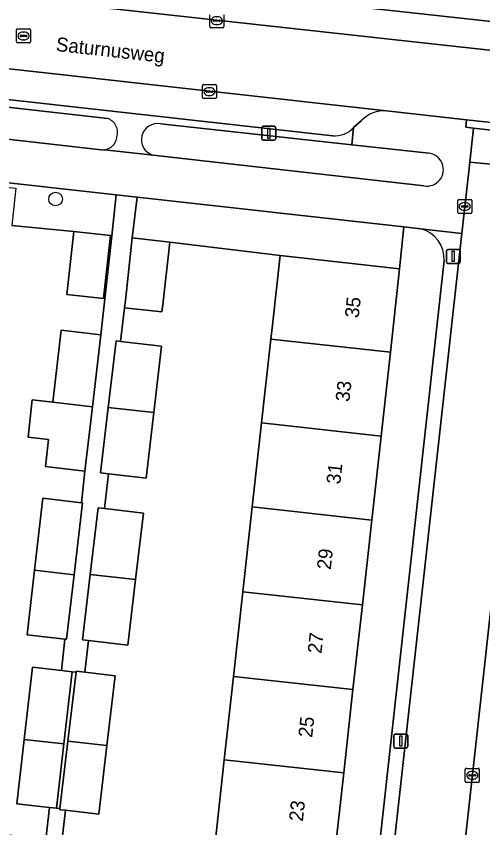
# Model space of a CAD drawing. Extents: x 161928 to 163071, y 386474 to 387428.
# Drawn here: x 162209.4 to 162242.7, y 387091.4 to 387149.3 of the extents above; entities that cross this region are included whole.
import ezdxf

# ---------------------------------------------------------------- set-up
doc = ezdxf.new("R2010")
doc.units = 0
for name, color, linetype in [('IMGEO_Berm_groen', 7, 'Continuous'), ('IMGEO_Boom', 7, 'Continuous'), ('IMGEO_Erf', 7, 'Continuous'), ('IMGEO_Groenvoorziening', 7, 'Continuous'), ('IMGEO_Haag', 7, 'Continuous'), ('IMGEO_Kolk', 7, 'Continuous'), ('IMGEO_Lichtmast', 7, 'Continuous'), ('IMGEO_Openbare_ruimte_label', 7, 'Continuous'), ('IMGEO_Pand', 7, 'Continuous'), ('IMGEO_Pand_nummerreeks', 7, 'Continuous'), ('IMGEO_Parkeervlak_open', 7, 'Continuous'), ('IMGEO_Rijbaan_lokaal_open', 7, 'Continuous'), ('IMGEO_Rioolput', 7, 'Continuous'), ('IMGEO_Voetpad_open', 7, 'Continuous')]:
    doc.layers.add(name, color=color, linetype=linetype)

msp = doc.modelspace()

# ---------------------------------------------------------------- linework, layer by layer
at = {"layer": 'IMGEO_Berm_groen'}
for points in [[(162215.913, 387142.03), (162195.352, 387144.348)], [(162193.88, 387142.233), (162215.458, 387139.795)], [(162233.362, 387140.149), (162219.716, 387141.641)], [(162238.861, 387139.548), (162233.362, 387140.149)], [(162219.17, 387139.409), (162238.531, 387137.215)]]:
    msp.add_lwpolyline(points, dxfattribs=at)
for centre, radius, start, end in [((162215.59, 387141.035), 1.046, 341.5027, 72.00673), ((162219.487, 387140.514), 1.15, 78.51067, 253.99741), ((162215.581, 387140.791), 1.004, 277.41014, 354.97281), ((162215.584, 387140.791), 1.004, 262.76263, 277.23737), ((162238.733, 387138.376), 1.179, 260.13508, 83.76291)]:
    msp.add_arc(centre, radius, start, end, dxfattribs=at)
at = {"layer": 'IMGEO_Boom'}
msp.add_circle((162212.21, 387136.272), 0.489, dxfattribs=at)
at = {"layer": 'IMGEO_Erf'}
for points in [[(162192.319, 387137.306), (162187, 387088.946), (162185.891, 387078.86), (162187.665, 387078.665), (162209.856, 387076.225), (162210.383, 387080.802), (162207.552, 387081.128), (162208.081, 387085.728), (162208.672, 387090.873), (162211.504, 387090.548), (162211.763, 387092.808), (162209.446, 387093.074), (162209.975, 387097.672), (162210.567, 387102.82), (162212.62, 387102.584), (162212.879, 387104.834), (162210.168, 387105.146), (162210.697, 387109.746)], [(162210.697, 387109.746), (162211.288, 387114.891), (162214.049, 387114.574), (162214.308, 387116.829), (162211.477, 387117.155), (162211.699, 387119.088), (162210.245, 387119.251), (162210.543, 387121.919), (162212.006, 387121.755), (162212.597, 387126.9), (162215.429, 387126.575), (162216.217, 387133.654), (162216.123, 387133.664), (162215.625, 387129.158), (162213.023, 387129.445), (162213.52, 387133.951), (162209.086, 387134.383)], [(162238.277, 387134.145), (162237.09, 387134.277), (162236.784, 387131.287), (162236.123, 387125.321), (162235.459, 387119.328), (162234.795, 387113.335), (162234.123, 387107.27), (162233.453, 387101.224), (162232.793, 387095.272), (162232.136, 387089.341), (162231.462, 387083.26), (162230.804, 387077.323), (162230.45, 387074.128), (162233.549, 387073.785), (162239.964, 387131.875)], [(162223.601, 387090.287), (162224.258, 387096.218), (162224.917, 387102.17), (162225.587, 387108.216), (162226.259, 387114.28), (162226.923, 387120.274), (162227.587, 387126.267), (162227.697, 387127.264), (162228.248, 387132.233), (162220.359, 387133.2), (162219.864, 387128.719), (162219.807, 387128.203), (162217.135, 387128.499), (162216.847, 387126.105), (162219.786, 387125.758), (162219.227, 387121.026), (162218.672, 387116.332), (162215.988, 387116.649), (162215.694, 387114.165), (162218.488, 387113.835), (162217.927, 387109.086), (162217.372, 387104.392), (162214.568, 387104.724), (162214.301, 387102.466), (162216.464, 387102.21), (162215.876, 387097.227), (162215.296, 387092.318), (162212.906, 387092.6), (162212.691, 387090.786)]]:
    msp.add_lwpolyline(points, dxfattribs=at)
msp.add_lwpolyline([(162213.672, 387102.462), (162213.399, 387102.494), (162212.807, 387097.355), (162212.278, 387092.749), (162212.521, 387092.72), (162213.09, 387097.536)], close=True, dxfattribs=at)
msp.add_arc((162237.749, 387131.991), 2.218, 357.01215, 76.22524, dxfattribs=at)
at = {"layer": 'IMGEO_Groenvoorziening'}
for points in [[(162216.541, 387136.564), (162197.488, 387138.684), (162197.224, 387135.686), (162200.661, 387135.301), (162200.954, 387137.964), (162209.377, 387137.037), (162209.086, 387134.383), (162213.52, 387133.951), (162216.123, 387133.664), (162216.217, 387133.654)], [(162237.09, 387134.277), (162218.032, 387136.398), (162217.687, 387133.495), (162220.359, 387133.2), (162228.248, 387132.233), (162236.784, 387131.287)]]:
    msp.add_lwpolyline(points, close=True, dxfattribs=at)
at = {"layer": 'IMGEO_Haag'}
msp.add_lwpolyline([(162237.09, 387134.277), (162218.032, 387136.398), (162217.687, 387133.495), (162220.359, 387133.2), (162228.248, 387132.233), (162236.784, 387131.287)], close=True, dxfattribs=at)
at = {"layer": 'IMGEO_Kolk'}
for p, q in [((162223.225, 387148.586), (162223.225, 387149.438)), ((162223.713, 387149.292), (162223.738, 387149.292)), ((162224.226, 387149.438), (162224.226, 387148.586)), ((162223.484, 387149.006), (162223.484, 387149.018)), ((162223.922, 387148.969), (162223.524, 387148.969)), ((162223.527, 387149.055), (162223.925, 387149.055)), ((162223.736, 387148.732), (162223.711, 387148.732)), ((162223.968, 387149.018), (162223.968, 387149.006)), ((162224.152, 387148.512), (162223.3, 387148.512)), ((162222.698, 387143.518), (162222.698, 387144.37)), ((162222.773, 387144.444), (162223.625, 387144.444)), ((162223.186, 387144.224), (162223.211, 387144.224)), ((162223.699, 387144.37), (162223.699, 387143.518)), ((162222.957, 387143.938), (162222.957, 387143.95)), ((162223.395, 387143.901), (162222.997, 387143.901)), ((162223, 387143.987), (162223.398, 387143.987)), ((162223.209, 387143.664), (162223.184, 387143.664)), ((162223.441, 387143.95), (162223.441, 387143.938)), ((162223.625, 387143.444), (162222.773, 387143.444)), ((162240.935, 387135.313), (162240.935, 387136.165)), ((162241.01, 387136.239), (162241.862, 387136.239)), ((162241.423, 387136.019), (162241.448, 387136.019)), ((162241.936, 387136.165), (162241.936, 387135.313)), ((162241.194, 387135.733), (162241.194, 387135.745)), ((162241.632, 387135.696), (162241.234, 387135.696)), ((162241.237, 387135.782), (162241.635, 387135.782)), ((162241.446, 387135.459), (162241.421, 387135.459)), ((162241.678, 387135.745), (162241.678, 387135.733)), ((162241.862, 387135.239), (162241.01, 387135.239)), ((162241.477, 387094.674), (162241.477, 387095.526)), ((162241.552, 387095.6), (162242.404, 387095.6)), ((162241.965, 387095.38), (162241.99, 387095.38)), ((162242.478, 387095.526), (162242.478, 387094.674)), ((162241.736, 387095.094), (162241.736, 387095.106)), ((162242.174, 387095.057), (162241.776, 387095.057)), ((162241.779, 387095.143), (162242.177, 387095.143)), ((162241.988, 387094.82), (162241.963, 387094.82)), ((162242.22, 387095.106), (162242.22, 387095.094)), ((162242.404, 387094.6), (162241.552, 387094.6))]:
    msp.add_line(p, q, dxfattribs=at)
for points in [[(162223.225, 387148.586), (162223.225, 387149.438)], [(162224.226, 387149.438), (162224.226, 387148.586)], [(162224.152, 387148.512), (162223.3, 387148.512)], [(162222.698, 387143.518), (162222.698, 387144.37)], [(162222.773, 387144.444), (162223.625, 387144.444)], [(162223.699, 387144.37), (162223.699, 387143.518)], [(162223.625, 387143.444), (162222.773, 387143.444)], [(162240.935, 387135.313), (162240.935, 387136.165)], [(162241.01, 387136.239), (162241.862, 387136.239)], [(162241.936, 387136.165), (162241.936, 387135.313)], [(162241.862, 387135.239), (162241.01, 387135.239)], [(162241.477, 387094.674), (162241.477, 387095.526)], [(162241.552, 387095.6), (162242.404, 387095.6)], [(162242.478, 387095.526), (162242.478, 387094.674)], [(162242.404, 387094.6), (162241.552, 387094.6)]]:
    msp.add_lwpolyline(points, dxfattribs=at)
for centre, radius, start, end in [((162223.524, 387149.015), 0.0403, 85.87752, 175.75265), ((162223.521, 387149.005), 0.0366, 178.93798, 274.71019), ((162223.925, 387149.012), 0.043, 264.86636, 352.45326), ((162223.929, 387149.017), 0.0386, 1.73085, 96.63898), ((162223.302, 387148.588), 0.0765, 181.55205, 268.44795), ((162223.302, 387148.588), 0.0765, 181.55205, 268.44795), ((162224.15, 387148.588), 0.0765, 271.55205, 358.44795), ((162224.15, 387148.588), 0.0765, 271.55205, 358.44795), ((162222.775, 387144.368), 0.0765, 91.55205, 178.44795), ((162222.775, 387144.368), 0.0765, 91.55205, 178.44795), ((162223.623, 387144.368), 0.0765, 1.55205, 88.44795), ((162223.623, 387144.368), 0.0765, 1.55205, 88.44795), ((162222.775, 387143.52), 0.0765, 181.55205, 268.44795), ((162222.775, 387143.52), 0.0765, 181.55205, 268.44795), ((162222.997, 387143.947), 0.0403, 85.87752, 175.75265), ((162222.994, 387143.937), 0.0366, 178.93798, 274.71019), ((162223.398, 387143.944), 0.043, 264.86636, 352.45326), ((162223.402, 387143.949), 0.0386, 1.73085, 96.63898), ((162223.623, 387143.52), 0.0765, 271.55205, 358.44795), ((162223.623, 387143.52), 0.0765, 271.55205, 358.44795), ((162241.012, 387136.163), 0.0765, 91.55205, 178.44795), ((162241.012, 387136.163), 0.0765, 91.55205, 178.44795), ((162241.86, 387136.163), 0.0765, 1.55205, 88.44795), ((162241.86, 387136.163), 0.0765, 1.55205, 88.44795), ((162241.234, 387135.742), 0.0403, 85.87752, 175.75265), ((162241.231, 387135.732), 0.0366, 178.93798, 274.71019), ((162241.635, 387135.739), 0.043, 264.86636, 352.45326), ((162241.639, 387135.744), 0.0386, 1.73085, 96.63898), ((162241.012, 387135.315), 0.0765, 181.55205, 268.44795), ((162241.012, 387135.315), 0.0765, 181.55205, 268.44795), ((162241.86, 387135.315), 0.0765, 271.55205, 358.44795), ((162241.86, 387135.315), 0.0765, 271.55205, 358.44795), ((162241.554, 387095.524), 0.0765, 91.55205, 178.44795), ((162241.554, 387095.524), 0.0765, 91.55205, 178.44795), ((162242.402, 387095.524), 0.0765, 1.55205, 88.44795), ((162242.402, 387095.524), 0.0765, 1.55205, 88.44795), ((162241.776, 387095.103), 0.0403, 85.87752, 175.75265), ((162241.773, 387095.093), 0.0366, 178.93798, 274.71019), ((162242.177, 387095.1), 0.043, 264.86636, 352.45326), ((162242.181, 387095.105), 0.0386, 1.73085, 96.63898), ((162241.554, 387094.676), 0.0765, 181.55205, 268.44795), ((162241.554, 387094.676), 0.0765, 181.55205, 268.44795), ((162242.402, 387094.676), 0.0765, 271.55205, 358.44795), ((162242.402, 387094.676), 0.0765, 271.55205, 358.44795)]:
    msp.add_arc(centre, radius, start, end, dxfattribs=at)
for centre, major_axis, ratio, start_param, end_param in [((162223.712, 387149.012), (-0.387, 0.002), 0.722429, 4.712389, 7.853982), ((162223.737, 387149.012), (-0.39, 0.002), 0.717154, 1.570796, 4.712389), ((162223.185, 387143.944), (-0.387, 0.002), 0.722429, 4.712389, 7.853982), ((162223.21, 387143.944), (-0.39, 0.002), 0.717154, 1.570796, 4.712389), ((162241.422, 387135.739), (-0.387, 0.002), 0.722429, 4.712389, 7.853982), ((162241.447, 387135.739), (-0.39, 0.002), 0.717154, 1.570796, 4.712389), ((162241.964, 387095.1), (-0.387, 0.002), 0.722429, 4.712389, 7.853982), ((162241.989, 387095.1), (-0.39, 0.002), 0.717154, 1.570796, 4.712389)]:
    msp.add_ellipse(centre, major_axis=major_axis, ratio=ratio, start_param=start_param, end_param=end_param, dxfattribs=at)
at = {"layer": 'IMGEO_Lichtmast'}
for p, q in [((162226.944, 387140.568), (162226.944, 387141.368)), ((162226.944, 387141.368), (162226.944, 387140.568)), ((162227.044, 387141.468), (162227.834, 387141.468)), ((162227.834, 387141.468), (162227.044, 387141.468)), ((162227.934, 387141.368), (162227.934, 387140.568)), ((162227.934, 387140.568), (162227.934, 387141.368)), ((162227.834, 387140.468), (162227.044, 387140.468)), ((162227.044, 387140.468), (162227.834, 387140.468)), ((162240.123, 387131.777), (162240.123, 387132.577)), ((162240.123, 387132.577), (162240.123, 387131.777)), ((162240.223, 387132.677), (162241.013, 387132.677)), ((162241.013, 387132.677), (162240.223, 387132.677)), ((162241.113, 387132.577), (162241.113, 387131.777)), ((162241.113, 387131.777), (162241.113, 387132.577)), ((162241.013, 387131.677), (162240.223, 387131.677)), ((162240.223, 387131.677), (162241.013, 387131.677)), ((162236.371, 387097.153), (162236.371, 387097.953)), ((162236.371, 387097.953), (162236.371, 387097.153)), ((162236.471, 387098.053), (162237.261, 387098.053)), ((162237.261, 387098.053), (162236.471, 387098.053)), ((162237.361, 387097.953), (162237.361, 387097.153)), ((162237.361, 387097.153), (162237.361, 387097.953)), ((162237.261, 387097.053), (162236.471, 387097.053)), ((162236.471, 387097.053), (162237.261, 387097.053))]:
    msp.add_line(p, q, dxfattribs=at)
for points in [[(162227.364, 387141.343), (162227.514, 387141.343), (162227.514, 387140.593), (162227.364, 387140.593), (162227.364, 387141.343)], [(162240.543, 387132.552), (162240.693, 387132.552), (162240.693, 387131.802), (162240.543, 387131.802), (162240.543, 387132.552)], [(162236.791, 387097.928), (162236.941, 387097.928), (162236.941, 387097.178), (162236.791, 387097.178), (162236.791, 387097.928)]]:
    msp.add_lwpolyline(points, dxfattribs=at)
for centre, start, end in [((162227.044, 387141.368), 90, 180), ((162227.044, 387141.368), 90, 180), ((162227.834, 387141.368), 0, 90), ((162227.834, 387141.368), 360, 90), ((162227.044, 387140.568), 180, 270), ((162227.044, 387140.568), 180, 270), ((162227.834, 387140.568), 270, 0), ((162227.834, 387140.568), 270, 0), ((162240.223, 387132.577), 90, 180), ((162240.223, 387132.577), 90, 180), ((162241.013, 387132.577), 0, 90), ((162241.013, 387132.577), 360, 90), ((162240.223, 387131.777), 180, 270), ((162240.223, 387131.777), 180, 270), ((162241.013, 387131.777), 270, 0), ((162241.013, 387131.777), 270, 0), ((162236.471, 387097.953), 90, 180), ((162236.471, 387097.953), 90, 180), ((162237.261, 387097.953), 0, 90), ((162237.261, 387097.953), 360, 90), ((162236.471, 387097.153), 180, 270), ((162236.471, 387097.153), 180, 270), ((162237.261, 387097.153), 270, 0), ((162237.261, 387097.153), 270, 0)]:
    msp.add_arc(centre, 0.1, start, end, dxfattribs=at)
at = {"layer": 'IMGEO_Pand'}
for points in [[(162213.023, 387129.445), (162215.625, 387129.158), (162216.123, 387133.664), (162213.52, 387133.951)], [(162220.359, 387133.2), (162217.687, 387133.495), (162217.192, 387129.015), (162217.135, 387128.499), (162219.807, 387128.203), (162219.864, 387128.719)], [(162236.123, 387125.321), (162236.784, 387131.287), (162228.248, 387132.233), (162227.697, 387127.264), (162227.587, 387126.267)], [(162214.839, 387121.438), (162215.429, 387126.575), (162212.597, 387126.9), (162212.006, 387121.755)], [(162219.786, 387125.758), (162216.847, 387126.105), (162216.538, 387126.142), (162215.976, 387121.386), (162219.227, 387121.026)], [(162227.587, 387126.267), (162226.923, 387120.274), (162235.459, 387119.328), (162236.123, 387125.321)], [(162214.839, 387121.438), (162212.006, 387121.755), (162210.543, 387121.919), (162210.245, 387119.251), (162211.699, 387119.088), (162211.477, 387117.155), (162214.308, 387116.829)], [(162219.227, 387121.026), (162215.976, 387121.386), (162215.424, 387116.716), (162215.988, 387116.649), (162218.672, 387116.332)], [(162234.795, 387113.335), (162235.459, 387119.328), (162226.923, 387120.274), (162226.259, 387114.28)], [(162214.12, 387114.566), (162214.049, 387114.574), (162211.288, 387114.891), (162210.697, 387109.746), (162213.53, 387109.429)], [(162218.488, 387113.835), (162215.694, 387114.165), (162215.24, 387114.219), (162214.676, 387109.446), (162217.927, 387109.086)], [(162226.259, 387114.28), (162225.587, 387108.216), (162234.123, 387107.27), (162234.795, 387113.335)], [(162213.53, 387109.429), (162210.697, 387109.746), (162210.168, 387105.146), (162212.879, 387104.834), (162212.999, 387104.82)], [(162217.927, 387109.086), (162214.676, 387109.446), (162214.124, 387104.776), (162214.568, 387104.724), (162217.372, 387104.392)], [(162225.587, 387108.216), (162224.917, 387102.17), (162233.453, 387101.224), (162234.123, 387107.27)], [(162213.399, 387102.494), (162212.62, 387102.584), (162210.567, 387102.82), (162209.975, 387097.672), (162212.807, 387097.355)], [(162214.301, 387102.466), (162213.681, 387102.539), (162213.672, 387102.462), (162213.09, 387097.536), (162215.876, 387097.227), (162216.464, 387102.21)], [(162232.793, 387095.272), (162233.453, 387101.224), (162224.917, 387102.17), (162224.258, 387096.218)], [(162212.807, 387097.355), (162209.975, 387097.672), (162209.446, 387093.074), (162211.763, 387092.808), (162212.278, 387092.749)], [(162215.876, 387097.227), (162213.09, 387097.536), (162212.521, 387092.72), (162212.512, 387092.647), (162212.906, 387092.6), (162215.296, 387092.318)], [(162224.258, 387096.218), (162223.601, 387090.287), (162232.136, 387089.341), (162232.793, 387095.272)]]:
    msp.add_lwpolyline(points, close=True, dxfattribs=at)
at = {"layer": 'IMGEO_Parkeervlak_open'}
for points in [[(162298.449, 387142.912), (162251.164, 387148.101), (162247.252, 387148.53), (162213.944, 387152.185)], [(162210.721, 387150.509), (162256.21, 387145.468), (162258.973, 387145.162), (162302.252, 387140.092)], [(162235.846, 387142.574), (162198.813, 387146.689), (162193.721, 387147.248)], [(162196.393, 387144.758), (162232.005, 387140.795)], [(162233.495, 387141.38), (162234.07, 387141.884)], [(162243.864, 387112.171), (162240.937, 387085.688), (162248.567, 387084.852), (162249.696, 387095.101), (162251.144, 387107.229)]]:
    msp.add_lwpolyline(points, dxfattribs=at)
for centre, radius, start, end in [((162235.702, 387140.315), 2.264, 86.34439, 136.11925), ((162232.153, 387142.609), 1.82, 265.34878, 317.52289)]:
    msp.add_arc(centre, radius, start, end, dxfattribs=at)
at = {"layer": 'IMGEO_Rijbaan_lokaal_open'}
msp.add_lwpolyline([(162210.721, 387150.509), (162204.178, 387151.242), (162202.306, 387151.452), (162181.226, 387153.797), (162179.143, 387154.028), (162178.618, 387148.906), (162193.721, 387147.248), (162198.813, 387146.689), (162235.846, 387142.574), (162241.565, 387141.94), (162247.291, 387141.304), (162252.553, 387140.72), (162255.647, 387140.376), (162256.21, 387145.468)], close=True, dxfattribs=at)
msp.add_lwpolyline([(162236.222, 387073.804), (162239.58, 387073.412), (162240.937, 387085.688), (162243.864, 387112.171), (162246.201, 387133.316), (162246.765, 387138.42), (162241.791, 387138.914), (162241.226, 387133.817), (162234.801, 387075.847)], dxfattribs=at)
at = {"layer": 'IMGEO_Rioolput'}
for p, q in [((162209.417, 387147.498), (162209.417, 387148.35)), ((162209.492, 387148.424), (162210.344, 387148.424)), ((162209.905, 387148.204), (162209.93, 387148.204)), ((162210.418, 387148.35), (162210.418, 387147.498)), ((162209.676, 387147.918), (162209.676, 387147.93)), ((162210.114, 387147.881), (162209.716, 387147.881)), ((162209.719, 387147.967), (162210.117, 387147.967)), ((162209.928, 387147.644), (162209.903, 387147.644)), ((162210.16, 387147.93), (162210.16, 387147.918)), ((162210.344, 387147.424), (162209.492, 387147.424))]:
    msp.add_line(p, q, dxfattribs=at)
for points in [[(162209.417, 387147.498), (162209.417, 387148.35)], [(162209.492, 387148.424), (162210.344, 387148.424)], [(162210.418, 387148.35), (162210.418, 387147.498)], [(162210.344, 387147.424), (162209.492, 387147.424)]]:
    msp.add_lwpolyline(points, dxfattribs=at)
for centre, radius, start, end in [((162209.494, 387148.348), 0.0765, 91.55205, 178.44795), ((162209.494, 387148.348), 0.0765, 91.55205, 178.44795), ((162210.342, 387148.348), 0.0765, 1.55205, 88.44795), ((162210.342, 387148.348), 0.0765, 1.55205, 88.44795), ((162209.716, 387147.927), 0.0403, 85.87752, 175.75265), ((162209.713, 387147.917), 0.0366, 178.93798, 274.71019), ((162210.117, 387147.924), 0.043, 264.86636, 352.45326), ((162210.121, 387147.929), 0.0386, 1.73085, 96.63898), ((162209.494, 387147.5), 0.0765, 181.55205, 268.44795), ((162209.494, 387147.5), 0.0765, 181.55205, 268.44795), ((162210.342, 387147.5), 0.0765, 271.55205, 358.44795), ((162210.342, 387147.5), 0.0765, 271.55205, 358.44795)]:
    msp.add_arc(centre, radius, start, end, dxfattribs=at)
for centre, major_axis, ratio, start_param, end_param in [((162209.904, 387147.924), (-0.387, 0.002), 0.722429, 4.712389, 7.853982), ((162209.929, 387147.924), (-0.39, 0.002), 0.717154, 1.570796, 4.712389)]:
    msp.add_ellipse(centre, major_axis=major_axis, ratio=ratio, start_param=start_param, end_param=end_param, dxfattribs=at)
at = {"layer": 'IMGEO_Voetpad_open'}
for points in [[(162213.944, 387152.185), (162247.252, 387148.53), (162247.303, 387149.034), (162251.215, 387148.604), (162251.164, 387148.101), (162298.449, 387142.912)], [(162195.606, 387145.33), (162195.352, 387144.348), (162215.913, 387142.03)], [(162232.005, 387140.795), (162196.393, 387144.758)], [(162189.805, 387142.739), (162189.473, 387139.756), (162194.482, 387139.018), (162197.488, 387138.684), (162216.541, 387136.564), (162218.032, 387136.398), (162237.09, 387134.277), (162238.277, 387134.145), (162241.226, 387133.817), (162241.791, 387138.914), (162242.055, 387141.336), (162241.509, 387141.396), (162241.565, 387141.94), (162235.846, 387142.574)], [(162215.458, 387139.795), (162193.88, 387142.233)], [(162234.07, 387141.884), (162233.495, 387141.38), (162233.362, 387140.149), (162238.861, 387139.548)], [(162219.716, 387141.641), (162233.362, 387140.149), (162233.495, 387141.38)], [(162252.493, 387140.143), (162252.553, 387140.72), (162247.291, 387141.304), (162247.235, 387140.763), (162242.055, 387141.336), (162241.791, 387138.914), (162246.765, 387138.42), (162246.201, 387133.316), (162248.153, 387133.076), (162251.707, 387132.639), (162252.51, 387132.54), (162258.728, 387131.864), (162278.771, 387129.566), (162280.448, 387129.374), (162300.751, 387127.046), (162302.632, 387126.832)], [(162238.531, 387137.215), (162219.17, 387139.409), (162215.711, 387139.795)], [(162215.711, 387139.795), (162219.17, 387139.409)], [(162234.801, 387075.847), (162241.226, 387133.817)], [(162241.226, 387133.817), (162238.277, 387134.145)], [(162239.964, 387131.875), (162233.549, 387073.785), (162233.417, 387072.594), (162233.559, 387072.578), (162236.195, 387072.289), (162239.417, 387071.933), (162239.58, 387073.412), (162236.222, 387073.804)], [(162212.691, 387090.786), (162212.906, 387092.6), (162212.512, 387092.647), (162212.521, 387092.72), (162212.278, 387092.749), (162211.763, 387092.808), (162211.504, 387090.548)]]:
    msp.add_lwpolyline(points, dxfattribs=at)
for points in [[(162241.565, 387141.94), (162241.509, 387141.396), (162242.055, 387141.336), (162247.235, 387140.763), (162247.291, 387141.304)], [(162215.976, 387121.386), (162216.538, 387126.142), (162216.847, 387126.105), (162217.135, 387128.499), (162217.192, 387129.015), (162217.687, 387133.495), (162218.032, 387136.398), (162216.541, 387136.564), (162216.217, 387133.654), (162215.429, 387126.575), (162214.839, 387121.438), (162214.308, 387116.829), (162214.049, 387114.574), (162214.12, 387114.566), (162213.53, 387109.429), (162212.999, 387104.82), (162212.879, 387104.834), (162212.62, 387102.584), (162213.399, 387102.494), (162213.672, 387102.462), (162213.681, 387102.539), (162214.301, 387102.466), (162214.568, 387104.724), (162214.124, 387104.776), (162214.676, 387109.446), (162215.24, 387114.219), (162215.694, 387114.165), (162215.988, 387116.649), (162215.424, 387116.716)]]:
    msp.add_lwpolyline(points, close=True, dxfattribs=at)
for centre, radius, start, end in [((162235.702, 387140.315), 2.264, 86.34439, 136.11925), ((162215.59, 387141.035), 1.046, 341.5027, 72.00673), ((162219.487, 387140.514), 1.15, 78.51067, 253.99741), ((162232.153, 387142.609), 1.82, 265.34878, 317.52289), ((162215.581, 387140.791), 1.004, 277.41014, 354.97281), ((162215.584, 387140.791), 1.004, 262.76263, 277.23737), ((162238.733, 387138.376), 1.179, 260.13508, 83.76291), ((162237.749, 387131.991), 2.218, 357.01215, 76.22524)]:
    msp.add_arc(centre, radius, start, end, dxfattribs=at)

# ---------------------------------------------------------------- texts
at = {"layer": 'IMGEO_Openbare_ruimte_label'}
msp.add_text('Saturnusweg', height=1, rotation=353.68512, dxfattribs=at).set_placement((162212.195, 387146.852))
at = {"layer": 'IMGEO_Pand_nummerreeks'}
for s, p in [('35', (162233.856, 387127.745)), ('33', (162233.192, 387121.749)), ('31', (162232.541, 387115.865)), ('29', (162231.863, 387109.757)), ('27', (162231.199, 387103.761)), ('25', (162230.534, 387097.765)), ('23', (162229.87, 387091.769))]:
    msp.add_text(s, height=1, rotation=83.67703, dxfattribs=at).set_placement(p)

doc.saveas('drawing.dxf')
